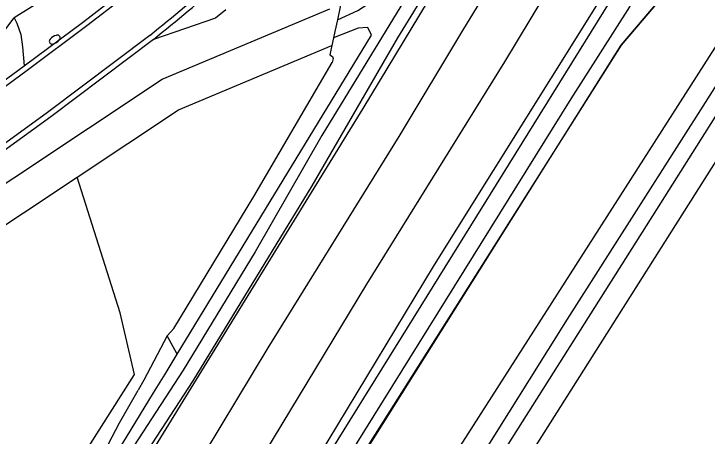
# Model space of a CAD drawing. Extents: x 136000 to 141000, y 400494 to 402006.
# Drawn here: x 138145.6 to 138197.7, y 401308.9 to 401340.6 of the extents above; entities that cross this region are included whole.
import ezdxf

# ---------------------------------------------------------------- set-up
doc = ezdxf.new("R2010")
doc.units = 0
for name, color, linetype in [('gg-afsc-hekwerk', 7, 'Continuous'), ('gg-aspt-spoorlijn', 7, 'Continuous'), ('gg-knt-bronhoudergrens', 7, 'Continuous'), ('gg-knt-verharding', 7, 'Continuous'), ('gg-kntw-bovenkant insteek waterloop', 7, 'Continuous'), ('gg-kntw-waterlijn', 7, 'Continuous'), ('gt-grn-groengrens NZ', 7, 'Continuous'), ('gt-grn-vlakafsluiter', 7, 'Continuous'), ('gt-symb-brandkraan', 7, 'Continuous'), ('gx-grn-maaiveld', 7, 'Continuous')]:
    doc.layers.add(name, color=color, linetype=linetype)

# ---------------------------------------------------------------- blocks, each defined once
blk = doc.blocks.new('gt0-BR')
at = {"layer": 'gt-symb-brandkraan'}
for centre, radius, start, end in [((-0.244, 0), 0.206, 107.5669, 252.4331), ((0.599, -2.664), 3, 106.892, 107.5669), ((0, -0.691), 0.938, 73.108, 106.892), ((-0.599, -2.664), 3, 72.4331, 73.108), ((0.244, 0), 0.206, 287.567, 72.4331), ((0.599, 2.664), 3, 252.4331, 253.108), ((0, 0.691), 0.938, 253.108, 286.8921), ((-0.599, 2.664), 3, 286.8921, 287.567)]:
    blk.add_arc(centre, radius, start, end, dxfattribs=at)

msp = doc.modelspace()

# ---------------------------------------------------------------- linework, layer by layer
at = {"layer": 'gg-afsc-hekwerk'}
msp.add_lwpolyline([(137990.284, 401009.877), (138003.225, 401031.296), (138034.564, 401082.47), (138046.956, 401103.115), (138064.96, 401132.349), (138073.341, 401146.023), (138082.288, 401160.475), (138104.33, 401196.048), (138112.714, 401209.556), (138114.023, 401211.598), (138121.729, 401224.314), (138123.09, 401228.344), (138124.628, 401231.635), (138128.594, 401238.071), (138137.762, 401252.568), (138142.962, 401261.071), (138155.19, 401280.825), (138167.516, 401300.497), (138191.257, 401338.279), (138193.984, 401341.478), (138195.541, 401346.355), (138205.874, 401364.053), (138215.794, 401381.44), (138219.454, 401387.752)], dxfattribs=at)
at = {"layer": 'gg-aspt-spoorlijn'}
for points in [[(137911.759, 400893.922), (138126.55, 401245.58), (138133.539, 401256.865), (138153.756, 401290.057), (138158.774, 401298.154), (138172.145, 401320.288), (138182.506, 401337.015), (138189.614, 401348.85), (138209.544, 401381.216), (138212.164, 401385.73), (138222.906, 401403.227), (138236.08, 401424.988), (138241.13, 401433.154), (138261.303, 401466.334), (138303.441, 401535.13), (138336.434, 401589.193), (138349.123, 401609.823), (138354.696, 401619.175), (138358.937, 401625.989), (138382.616, 401664.753), (138404.924, 401700.664)], [(137819.846, 400750.938), (138062.157, 401147.541), (138100.83, 401210.678), (138114.264, 401232.935), (138158.845, 401305.732), (138164.736, 401315.516), (138174.582, 401331.413), (138179.421, 401339.498), (138193.591, 401362.624), (138207.481, 401385.587), (138220.271, 401406.269), (138239.357, 401437.436), (138284.927, 401512.145), (138290.283, 401520.639), (138297.135, 401532.17), (138320.01, 401569.446), (138326.566, 401580.361), (138335.606, 401595.038), (138345.167, 401610.783), (138359.282, 401633.654), (138365.192, 401643.489), (138370.866, 401652.586), (138381.675, 401670.369), (138394.776, 401691.565)]]:
    msp.add_lwpolyline(points, dxfattribs=at)
at = {"layer": 'gg-knt-bronhoudergrens'}
for points in [[(138169.516, 401338.242), (138169.365, 401337.548), (138169.562, 401337.407), (138169.611, 401337.267), (138169.55, 401336.957)], [(138154.702, 401313.492), (138153.627, 401318.147), (138150.4, 401328.344)], [(138063.758, 401161.754), (138063.842, 401165.397), (138080.928, 401191.987), (138097.014, 401218.46), (138107.503, 401236.516), (138121.037, 401259.03), (138137.014, 401285.609), (138147.09, 401301.493), (138154.702, 401313.492)]]:
    msp.add_lwpolyline(points, dxfattribs=at)
at = {"layer": 'gg-knt-verharding'}
msp.add_line((138150.404, 401343.33), (138145.662, 401340.319), dxfattribs=at)
for points in [[(138080.653, 401281.67), (138092.97, 401292.944), (138100.712, 401299.936), (138103.943, 401302.795), (138115.016, 401312.256), (138118.976, 401315.602), (138122.365, 401318.254), (138129.12, 401323.474), (138141.244, 401332.436), (138146.635, 401336.391), (138151.119, 401339.742), (138153.799, 401341.828), (138158.341, 401345.632), (138158.084, 401345.938)], [(138146.396, 401336.712), (138150.877, 401340.06), (138153.548, 401342.14)], [(138161.556, 401340.932), (138160.774, 401340.303), (138156.119, 401338.706)], [(138145.662, 401340.319), (138145.865, 401339.936), (138146.168, 401339.07), (138146.286, 401338.137), (138146.396, 401336.712)], [(138155.858, 401339.009), (138148.163, 401333.205), (138139.215, 401326.703), (138133.941, 401322.832), (138128.952, 401319.017)], [(138156.119, 401338.706), (138148.401, 401332.883), (138139.451, 401326.38), (138134.181, 401322.512), (138129.197, 401318.701)], [(138122.12, 401318.569), (138128.879, 401323.793), (138141.007, 401332.759), (138146.396, 401336.712)]]:
    msp.add_lwpolyline(points, dxfattribs=at)
for centre, radius, start, end in [((138020.509, 401506.169), 215.086, 308.9969, 312.57664), ((138020.091, 401506.664), 216.133, 309.00364, 312.57204)]:
    msp.add_arc(centre, radius, start, end, dxfattribs=at)
at = {"layer": 'gg-kntw-bovenkant insteek waterloop'}
msp.add_line((138203.154, 401337.138), (138174.296, 401291.486), dxfattribs=at)
for points in [[(138128.923, 401317.2), (138156.78, 401335.702), (138169.358, 401340.997)], [(138199.239, 401339.565), (138164.756, 401285.608), (138164.265, 401284.475), (138164.265, 401281.886), (138164.684, 401280.02)], [(138150.4, 401328.344), (138158.012, 401333.4), (138169.516, 401338.242)], [(138073.491, 401264.335), (138079.93, 401271.188), (138085.49, 401276.609), (138117.387, 401304.912), (138126.398, 401312.702), (138130.361, 401315.034), (138150.4, 401328.344)]]:
    msp.add_lwpolyline(points, dxfattribs=at)
at = {"layer": 'gg-kntw-waterlijn'}
msp.add_lwpolyline([(138200.588, 401338.729), (138187.204, 401317.676), (138166.85, 401285.136), (138166.441, 401284.046), (138166.666, 401282.226), (138168.96, 401269.677), (138177.343, 401232.384), (138185.462, 401194.816), (138187.202, 401186.764), (138185.483, 401181.461), (138174.505, 401155.264), (138176.159, 401154.979), (138182.512, 401170.302), (138188.719, 401186.177), (138187.698, 401191.647), (138181.883, 401217.835), (138167.727, 401283.3), (138168.044, 401284.186), (138174.536, 401295.199), (138193.922, 401325.91), (138201.613, 401338.093)], dxfattribs=at)
at = {"layer": 'gt-grn-groengrens NZ'}
msp.add_line((138144.811, 401339.195), (138145.662, 401340.319), dxfattribs=at)
at = {"layer": 'gt-grn-vlakafsluiter'}
msp.add_lwpolyline([(138218.808, 401386.469), (138215.794, 401381.44), (138205.874, 401364.053), (138195.541, 401346.355), (138193.984, 401341.478), (138191.257, 401338.279), (138172.289, 401308.259), (138157.746, 401284.871)], dxfattribs=at)
at = {"layer": 'gx-grn-maaiveld'}
for p, q in [((138170.179, 401341.284), (138169.936, 401340.17)), ((138169.641, 401338.815), (138169.516, 401338.242)), ((138157.899, 401315.036), (138157.143, 401316.423))]:
    msp.add_line(p, q, dxfattribs=at)
for points in [[(138120.696, 401249.584), (138143.247, 401286.683), (138144.242, 401288.5), (138144.805, 401291.048), (138145.578, 401293.008), (138147.893, 401295.844), (138149.768, 401297.716), (138153.197, 401303.104), (138171.868, 401333.505), (138179.147, 401345.582), (138181.712, 401350.708), (138182.552, 401352.608), (138183.978, 401354.62), (138185.908, 401356.362), (138194.836, 401371.431), (138204.276, 401386.85), (138206.466, 401389.778), (138209.512, 401394.43)], [(138130.84, 401245.562), (138154.021, 401283.373), (138155.659, 401284.847), (138157.014, 401287.196), (138158.135, 401289.621), (138159.288, 401291.778), (138161.979, 401296.487), (138177.228, 401321.746), (138190.412, 401342.861), (138191.818, 401344.558), (138192.706, 401345.283), (138193.308, 401346.41), (138193.993, 401348.393), (138196.02, 401352.232), (138212.991, 401379.919), (138216.873, 401387.09), (138218.15, 401389.182)], [(138202.144, 401361.871), (138195.303, 401350.149), (138194.075, 401347.702), (138193.741, 401346.131), (138193.55, 401345.642), (138192.075, 401344.096), (138191.375, 401343.171), (138165.202, 401300.948), (138160.718, 401292.783), (138160.211, 401291.599), (138159.308, 401288.866), (138187.483, 401334.245), (138191.9, 401341.157), (138192.168, 401341.961)], [(138169.936, 401340.17), (138171.465, 401340.883), (138172.662, 401341.678), (138173.286, 401342.287), (138174.974, 401344.451), (138178.673, 401351.146), (138179.078, 401351.593), (138179.362, 401351.492), (138179.737, 401351.199), (138179.88, 401350.976), (138177.777, 401346.653), (138175.522, 401342.589), (138168.773, 401331.467), (138163.753, 401322.733), (138158.358, 401313.842), (138151.643, 401303.5)], [(138181.163, 401350.332), (138180.887, 401349.666), (138179.415, 401346.914), (138174.452, 401338.811), (138168.003, 401327.68), (138159.088, 401313.015), (138150.253, 401299.469), (138148.668, 401297.448), (138147.39, 401296.045), (138146.96, 401295.573)], [(138169.936, 401340.17), (138169.747, 401339.303), (138169.641, 401338.815)], [(138157.899, 401315.036), (138172.504, 401339.015), (138172.234, 401339.588), (138171.487, 401339.549), (138169.641, 401338.815)], [(138157.143, 401316.423), (138157.637, 401316.951), (138163.652, 401326.891), (138169.55, 401336.957)], [(138157.143, 401316.423), (138155.398, 401313.07), (138154.971, 401312.325)], [(138151.171, 401303.988), (138156.123, 401312.119), (138156.986, 401313.537), (138157.899, 401315.036)], [(138145.696, 401296.719), (138147.003, 401299.347), (138149.49, 401303.281), (138152.477, 401307.759), (138153.557, 401309.859), (138154.971, 401312.325)]]:
    msp.add_lwpolyline(points, dxfattribs=at)

# ---------------------------------------------------------------- block references
at = {"layer": 'gt-symb-brandkraan', "rotation": 32.625035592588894}
msp.add_blockref('gt0-BR', (138148.705, 401338.687), dxfattribs=at)

doc.saveas('drawing.dxf')
